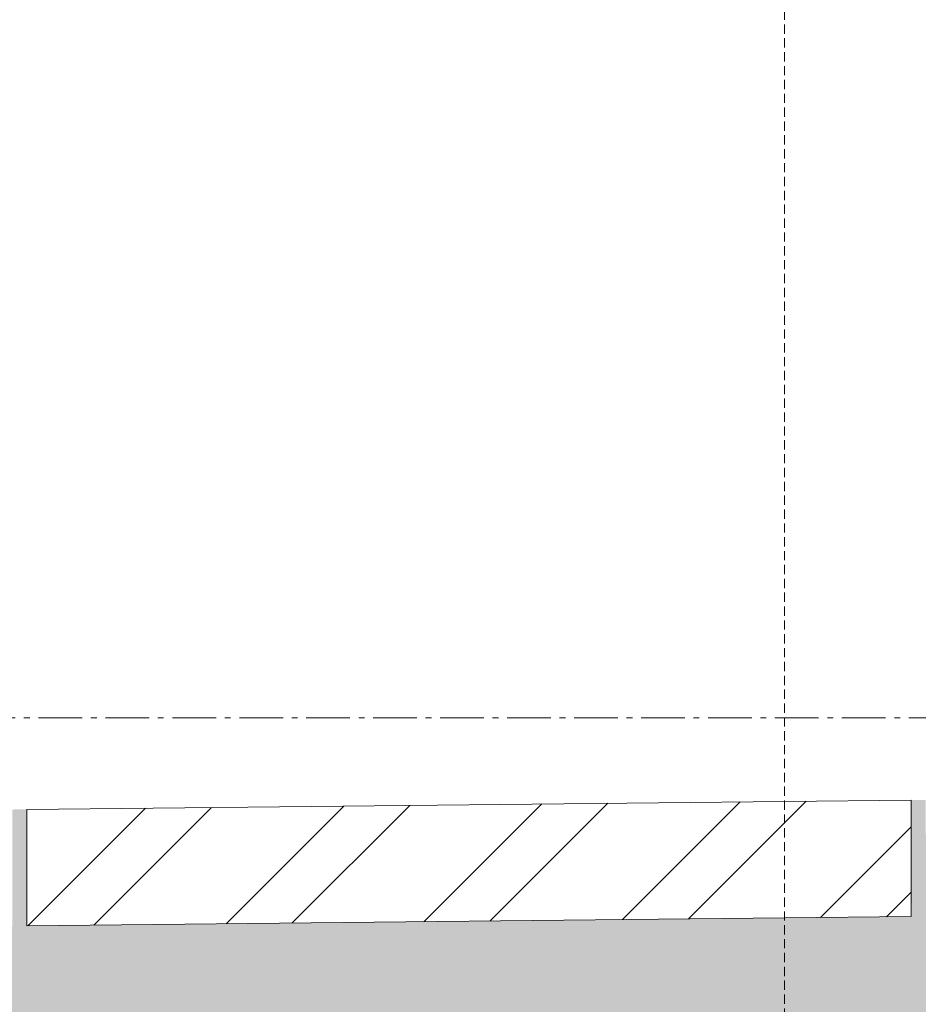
# Model space of a CAD drawing. Header units: millimetres. Extents: x 3652085 to 3778338, y -303702 to -273644.
# Tile 390 of 588: x 3732276 to 3732585, y -289014 to -288676. Entities that reach past the tile are written whole.
import ezdxf

# ---------------------------------------------------------------- set-up
doc = ezdxf.new("R2010")
doc.units = ezdxf.units.MM
doc.linetypes.add('HIDDEN2', pattern=[4.7625, 3.175, -1.5875])
doc.linetypes.add('NEO-A  -  GRIDLINE', pattern=[38, 15, -3, 2, -3, 15])
for name, color, linetype, lineweight in [('ENLARGED-01   (HAUSART)', 40, 'HIDDEN2', 5), ('FINISH-FLOOR   (HAUSART)', 140, 'Continuous', 5), ('GRID   (HAUSART)', 47, 'NEO-A  -  GRIDLINE', 5)]:
    doc.layers.add(name, color=color, linetype=linetype, lineweight=lineweight)

msp = doc.modelspace()

# ---------------------------------------------------------------- hatches: boundary and pattern name
at = {"layer": 'FINISH-FLOOR   (HAUSART)'}
h = msp.add_hatch(dxfattribs=at)
h.set_pattern_fill('AR-SAND', color=31, scale=0.5)
h.set_pattern_definition([(37.5, (98904.13, -8138.1), (-0.80001565, 24.47066187), [0, -19.304, 0, -21.59, 0, -20.6375]), (7.5, (98904.13, -8138.1), (22.47616416, 35.84125503), [0, -10.414, 0, -17.399, 0, -6.6675]), (327.5, (98888.51, -8138.1), (39.54961851, 0.07185923), [0, -6.35, 0, -22.86, 0, -29.845]), (317.5, (98888.51, -8138.1), (38.17782262, 11.14646616), [0, -3.175, 0, -14.986, 0, -17.145])])
edge = h.paths.add_edge_path()
edge.add_line((3732896.33, -289010.93), (3732896.33, -288998.38))
edge.add_line((3732896.33, -288998.38), (3732896.33, -288995.06))
edge.add_line((3732896.33, -288995.06), (3732896.33, -288990.74))
edge.add_line((3732896.33, -288990.74), (3732896.33, -288954.53))
edge.add_arc((3732893.76, -288953.4), 2.81, 210.5565, 336.2366, ccw=False)
edge.add_line((3732891.33, -288954.83), (3732891.34, -288980.77))
edge.add_line((3732891.34, -288980.77), (3732587.97, -288983.91))
edge.add_line((3732587.97, -288983.91), (3732587.65, -288943.93))
edge.add_line((3732587.65, -288943.93), (3732582.66, -288943.98))
edge.add_line((3732582.66, -288943.98), (3732582.97, -288983.96))
edge.add_line((3732582.97, -288983.96), (3732278.98, -288987.17))
edge.add_line((3732278.98, -288987.17), (3732278.98, -288947.16))
edge.add_line((3732278.98, -288947.16), (3732273.99, -288947.22))
edge.add_line((3732273.99, -288947.22), (3732273.99, -288987.23))
edge.add_line((3732273.99, -288987.23), (3731970.31, -288990.4))
edge.add_line((3731970.31, -288990.4), (3731970.31, -288950.4))
edge.add_line((3731970.31, -288950.4), (3731965.31, -288950.45))
edge.add_line((3731965.31, -288950.45), (3731965.31, -288990.46))
edge.add_line((3731965.31, -288990.46), (3731881.4, -288991.34))
edge.add_line((3731881.4, -288991.34), (3731881.4, -289041.33))
edge.add_line((3731881.4, -289041.33), (3732896.33, -289041.33))
edge.add_line((3732896.33, -289041.33), (3732896.33, -289010.93))
h = msp.add_hatch(dxfattribs=at)
h.set_pattern_fill('ANSI32', color=31, scale=5, style=0)
h.set_pattern_definition([(45, (98904.13, -8138.1), (-33.67596045, 33.67596045), []), (45, (98926.58, -8138.1), (-33.67596045, 33.67596045), [])])
h.paths.add_polyline_path([(3732582.66, -288983.99), (3732582.66, -288943.98), (3732278.98, -288947.16), (3732278.98, -288987.17)])

# ---------------------------------------------------------------- linework, layer by layer
at = {"layer": 'ENLARGED-01   (HAUSART)', "linetype": 'HIDDEN2', "elevation": -14393.65}
msp.add_lwpolyline([(3732664.18, -288356.14), (3733290.19, -288356.14, -0.414214), (3733415.19, -288481.14), (3733415.19, -289299.72, -0.414214), (3733290.19, -289424.72), (3732664.18, -289424.72, -0.414214), (3732539.18, -289299.72), (3732539.18, -288481.14, -0.414214)], format="xyb", close=True, dxfattribs=at)
at = {"layer": 'FINISH-FLOOR   (HAUSART)', "color": 31, "elevation": -374393.65}
msp.add_lwpolyline([(3732582.66, -288943.98), (3732278.98, -288947.16), (3732278.98, -288987.17), (3732582.66, -288984), (3732582.66, -288943.98)], close=True, dxfattribs=at)
at = {"layer": 'GRID   (HAUSART)', "elevation": -14393.65}
msp.add_lwpolyline([(3731776.93, -288915.76), (3733175.67, -288915.76)], dxfattribs=at)

doc.saveas('drawing.dxf')
